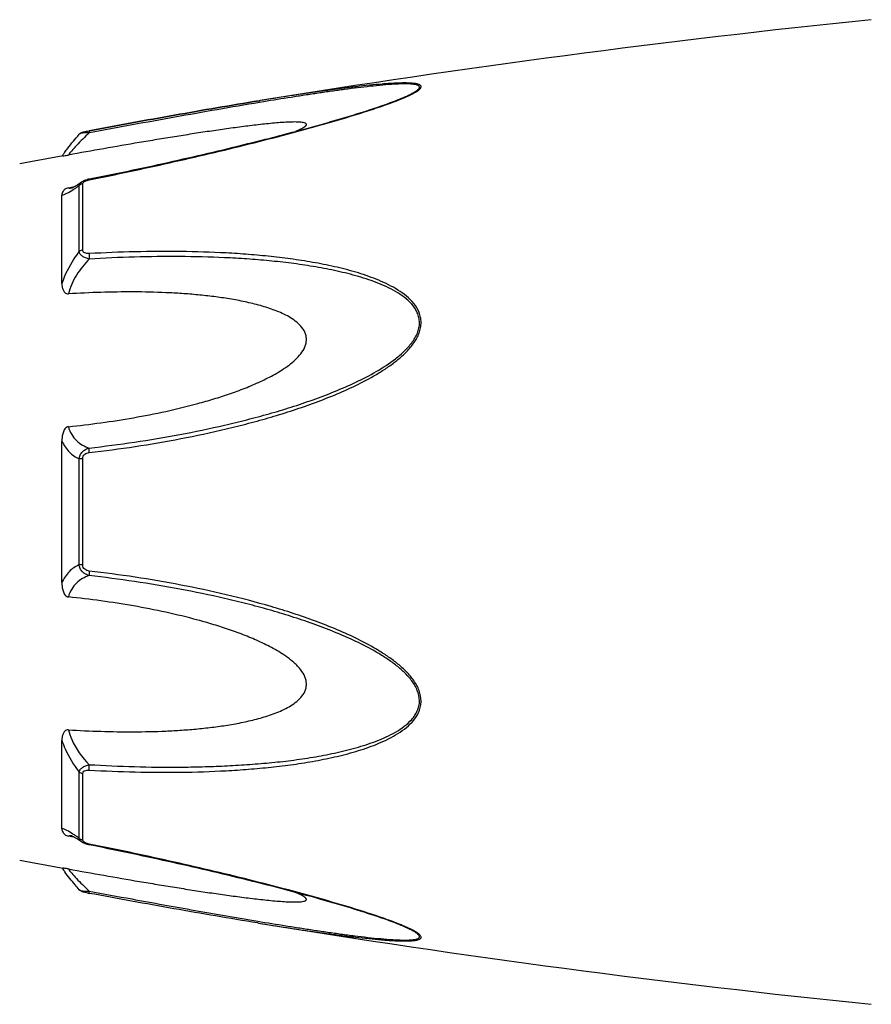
# Model space of a CAD drawing. Header units: millimetres. Extents: x 60394 to 199354, y 20895 to 166073.
# Tile 422 of 565: x 170962 to 171003, y 24433 to 24479. Entities that reach past the tile are written whole.
import ezdxf

# ---------------------------------------------------------------- set-up
doc = ezdxf.new("R2010")
doc.units = ezdxf.units.MM

msp = doc.modelspace()

# ---------------------------------------------------------------- linework, layer by layer
at = {"color": 0, "linetype": 'Continuous'}
for p, q in [((170973.774, 24475.516), (170973.745, 24475.511)), ((170973.745, 24475.511), (170973.774, 24475.516)), ((170973.969, 24475.465), (170973.758, 24475.43)), ((170973.793, 24475.519), (170973.774, 24475.516)), ((170980.503, 24475.629), (170980.506, 24475.63)), ((170965.212, 24473.922), (170965.212, 24473.922)), ((170965.671, 24474.09), (170965.688, 24474.093)), ((170965.708, 24473.992), (170965.69, 24473.989)), ((170965.205, 24468.363), (170965.205, 24471.486)), ((170965.324, 24471.662), (170965.332, 24471.667)), ((170965.332, 24471.667), (170965.332, 24471.668)), ((170965.384, 24468.434), (170965.384, 24471.576)), ((170965.683, 24471.802), (170965.859, 24471.837)), ((170964.39, 24466.852), (170964.39, 24471.036)), ((170964.698, 24471.386), (170964.847, 24471.414)), ((170964.847, 24471.414), (170964.977, 24471.439)), ((170964.858, 24471.379), (170964.859, 24471.379)), ((170964.39, 24452.664), (170964.39, 24459.376)), ((170965.205, 24453.515), (170965.205, 24458.527)), ((170965.384, 24453.501), (170965.384, 24458.541)), ((170964.39, 24440.996), (170964.39, 24445.184)), ((170965.205, 24440.547), (170965.205, 24443.674)), ((170965.384, 24440.457), (170965.384, 24443.603)), ((170964.86, 24440.653), (170964.859, 24440.653)), ((170964.853, 24440.616), (170964.698, 24440.645)), ((170964.979, 24440.592), (170964.853, 24440.616)), ((170965.332, 24440.365), (170965.324, 24440.371)), ((170965.333, 24440.365), (170965.332, 24440.365)), ((170965.875, 24440.192), (170965.683, 24440.23)), ((170973.717, 24436.517), (170973.669, 24436.524)), ((170980.482, 24436.41), (170980.48, 24436.41))]:
    msp.add_line(p, q, dxfattribs=at)
for centre, radius, start, end in [((171053.864, 23981.972), 500, 95.86353, 99.2151), ((170977.045, 24484.01), 9.088, 292.5987, 293.6391), ((170976.07, 24486.362), 11.634, 291.7214, 292.5819), ((171053.864, 23981.972), 499, 100.32224, 100.56288), ((170971.597, 24467.827), 8.803, 144.3884, 144.9605), ((170972.652, 24467.072), 10.1, 143.5801, 144.3916), ((170965.96, 24470.407), 1.423, 101.209, 104.7713), ((170964.751, 24471.932), 0.564, 280.0673, 280.9293), ((170961.604, 24476.451), 6.132, 302.8759, 303.8307), ((170961.351, 24435.177), 6.609, 55.991, 57.3511), ((170959.558, 24432.532), 9.805, 54.8309, 55.9509), ((170965.469, 24440.457), 0.085, 180.0437, 189.0843), ((170965.981, 24441.728), 1.527, 257.9795, 258.733), ((171053.864, 24930.051), 499, 259.43712, 259.67709), ((170971.283, 24443.967), 8.414, 214.9878, 215.2793), ((170972.564, 24444.88), 9.986, 215.3091, 216.3792), ((170967.163, 24445.923), 8.129, 259.0591, 259.5501), ((171053.864, 24930.051), 500, 260.77609, 264.13647), ((170976.009, 24425.526), 11.789, 67.6569, 68.2206), ((170976.97, 24427.847), 9.277, 66.4168, 67.6933)]:
    msp.add_arc(centre, radius, start, end, dxfattribs=at)
for points, knots in [([(170980.689, 24475.685), (170980.767, 24475.719), (170980.914, 24475.786), (170981.115, 24475.89), (170981.258, 24475.977), (170981.347, 24476.047), (170981.402, 24476.101), (170981.44, 24476.165), (170981.42, 24476.223), (170981.387, 24476.255), (170981.338, 24476.281), (170981.275, 24476.302), (170981.199, 24476.32), (170981.076, 24476.339), (170980.9, 24476.352), (170980.669, 24476.357), (170980.416, 24476.353), (170980.147, 24476.342), (170979.867, 24476.325), (170979.476, 24476.295), (170978.973, 24476.248), (170978.356, 24476.18), (170977.726, 24476.102), (170977.085, 24476.017), (170976.436, 24475.926), (170975.781, 24475.83), (170974.899, 24475.696), (170974.236, 24475.591), (170973.793, 24475.519)], [0, 0, 0, 0, 0.02948, 0.055907, 0.078214, 0.087353, 0.094931, 0.105555, 0.109954, 0.115017, 0.121315, 0.129009, 0.138057, 0.148338, 0.172058, 0.199047, 0.228459, 0.259634, 0.292171, 0.325754, 0.395293, 0.467136, 0.540634, 0.615369, 0.691049, 0.767475, 0.844512, 1, 1, 1, 1]), ([(170980.506, 24475.63), (170980.587, 24475.664), (170980.741, 24475.731), (170980.956, 24475.834), (170981.114, 24475.921), (170981.219, 24475.991), (170981.279, 24476.038), (170981.323, 24476.084), (170981.35, 24476.127), (170981.356, 24476.171), (170981.334, 24476.208), (170981.295, 24476.236), (170981.241, 24476.259), (170981.173, 24476.278), (170981.058, 24476.298), (170980.89, 24476.311), (170980.668, 24476.315), (170980.422, 24476.31), (170980.066, 24476.292), (170979.597, 24476.256), (170979.015, 24476.197), (170978.413, 24476.127), (170977.798, 24476.048), (170977.174, 24475.962), (170976.542, 24475.87), (170975.904, 24475.774), (170975.046, 24475.64), (170974.4, 24475.536), (170973.969, 24475.465)], [0, 0, 0, 0, 0.03089, 0.059177, 0.083881, 0.094457, 0.103528, 0.11093, 0.116684, 0.121223, 0.125685, 0.131127, 0.137993, 0.146338, 0.156051, 0.17896, 0.205464, 0.234539, 0.265468, 0.331155, 0.400252, 0.471609, 0.544574, 0.618731, 0.693793, 0.769568, 0.845928, 1, 1, 1, 1]), ([(170965.688, 24474.093), (170967.036, 24474.342), (170969.719, 24474.831), (170972.407, 24475.294), (170973.745, 24475.511)], [0, 0, 0, 0, 0.502936, 1, 1, 1, 1]), ([(170965.689, 24471.765), (170966.963, 24472.019), (170968.867, 24472.421), (170971.393, 24473.003), (170973.274, 24473.459), (170974.829, 24473.856), (170976.059, 24474.189), (170977.263, 24474.527), (170978.442, 24474.878), (170979.575, 24475.253), (170980.116, 24475.45), (170980.376, 24475.554)], [0, 0, 0, 0, 0.256646, 0.384673, 0.512244, 0.638988, 0.701822, 0.764153, 0.886175, 0.944757, 1, 1, 1, 1]), ([(170973.745, 24475.511), (170972.408, 24475.294), (170969.72, 24474.831), (170967.038, 24474.342), (170965.689, 24474.093)], [0, 0, 0, 0, 0.496975, 1, 1, 1, 1]), ([(170973.758, 24475.43), (170972.422, 24475.207), (170969.737, 24474.736), (170967.055, 24474.243), (170965.708, 24473.992)], [0, 0, 0, 0, 0.497132, 1, 1, 1, 1]), ([(170965.859, 24471.837), (170967.133, 24472.092), (170969.038, 24472.494), (170971.565, 24473.077), (170973.135, 24473.457), (170974.383, 24473.771), (170975.311, 24474.014), (170976.23, 24474.263), (170977.139, 24474.518), (170978.032, 24474.781), (170978.9, 24475.051), (170979.725, 24475.328), (170980.255, 24475.525), (170980.506, 24475.63)], [0, 0, 0, 0, 0.25737, 0.385747, 0.513657, 0.577329, 0.64069, 0.703648, 0.766063, 0.827658, 0.887975, 0.946116, 1, 1, 1, 1]), ([(170975.489, 24474.063), (170975.538, 24474.084), (170975.631, 24474.125), (170975.76, 24474.187), (170975.866, 24474.249), (170975.937, 24474.3), (170975.974, 24474.341), (170975.988, 24474.368), (170975.991, 24474.395), (170975.98, 24474.419), (170975.957, 24474.438), (170975.911, 24474.461), (170975.832, 24474.481), (170975.718, 24474.496), (170975.53, 24474.507), (170975.266, 24474.504), (170974.926, 24474.488), (170974.564, 24474.461), (170974.188, 24474.426), (170973.802, 24474.385), (170973.41, 24474.339), (170973.012, 24474.289), (170972.611, 24474.236), (170972.069, 24474.162), (170971.387, 24474.063), (170970.563, 24473.937), (170969.733, 24473.806), (170968.9, 24473.67), (170967.782, 24473.483), (170966.381, 24473.24), (170965.259, 24473.04), (170964.698, 24472.939)], [0, 0, 0, 0, 0.013224, 0.025246, 0.035584, 0.043707, 0.046793, 0.049242, 0.051265, 0.053246, 0.055591, 0.058505, 0.066098, 0.075763, 0.087038, 0.112872, 0.141444, 0.171707, 0.203125, 0.235343, 0.268137, 0.301392, 0.33501, 0.368911, 0.437385, 0.506544, 0.576211, 0.646269, 0.71663, 0.85801, 1, 1, 1, 1]), ([(170964.525, 24473.068), (170964.573, 24473.133), (170964.793, 24473.425), (170965.025, 24473.707), (170965.211, 24473.921)], [0, 0, 0, 0, 0.221481, 1, 1, 1, 1]), ([(170965.69, 24473.989), (170965.481, 24473.797), (170965.197, 24473.517), (170964.874, 24473.159), (170964.748, 24473.006), (170964.698, 24472.939)], [0, 0, 0, 0, 0.588807, 0.825815, 1, 1, 1, 1]), ([(170965.211, 24473.921), (170965.24, 24473.955), (170965.307, 24474.003), (170965.422, 24474.039), (170965.541, 24474.065), (170965.626, 24474.082), (170965.671, 24474.09)], [0, 0, 0, 0, 0.265729, 0.479644, 0.722816, 1, 1, 1, 1]), ([(170965.69, 24473.989), (170965.634, 24473.991), (170965.53, 24473.991), (170965.39, 24473.982), (170965.292, 24473.964), (170965.237, 24473.942), (170965.218, 24473.929), (170965.211, 24473.921)], [0, 0, 0, 0, 0.33971, 0.636245, 0.862204, 0.94183, 1, 1, 1, 1]), ([(170965.688, 24474.093), (170965.685, 24474.093), (170965.683, 24474.08), (170965.683, 24474.062), (170965.685, 24474.028), (170965.688, 24474.003), (170965.69, 24473.989)], [0, 0, 0, 0, 0.078563, 0.274425, 0.586251, 1, 1, 1, 1]), ([(170964.451, 24472.896), (170964.463, 24472.898), (170964.545, 24472.913), (170964.628, 24472.926), (170964.698, 24472.939)], [0, 0, 0, 0, 0.14802, 1, 1, 1, 1]), ([(170964.991, 24471.447), (170965.015, 24471.461), (170965.129, 24471.529), (170965.238, 24471.603), (170965.324, 24471.662)], [0, 0, 0, 0, 0.212027, 1, 1, 1, 1]), ([(170965.018, 24471.357), (170965.033, 24471.367), (170965.096, 24471.41), (170965.158, 24471.453), (170965.205, 24471.486)], [0, 0, 0, 0, 0.242177, 1, 1, 1, 1]), ([(170965.205, 24471.486), (170965.211, 24471.521), (170965.242, 24471.592), (170965.299, 24471.644), (170965.332, 24471.667)], [0, 0, 0, 0, 0.468978, 1, 1, 1, 1]), ([(170965.384, 24471.576), (170965.366, 24471.573), (170965.301, 24471.558), (170965.24, 24471.522), (170965.205, 24471.486)], [0, 0, 0, 0, 0.258764, 1, 1, 1, 1]), ([(170965.332, 24471.668), (170965.343, 24471.675), (170965.387, 24471.704), (170965.435, 24471.727), (170965.472, 24471.742)], [0, 0, 0, 0, 0.247211, 1, 1, 1, 1]), ([(170965.384, 24471.576), (170965.384, 24471.581), (170965.386, 24471.606), (170965.399, 24471.629), (170965.412, 24471.643)], [0, 0, 0, 0, 0.225175, 1, 1, 1, 1]), ([(170965.412, 24471.643), (170965.416, 24471.648), (170965.436, 24471.669), (170965.461, 24471.685), (170965.48, 24471.695)], [0, 0, 0, 0, 0.225244, 1, 1, 1, 1]), ([(170965.48, 24471.695), (170965.485, 24471.698), (170965.508, 24471.71), (170965.531, 24471.72), (170965.549, 24471.726)], [0, 0, 0, 0, 0.241505, 1, 1, 1, 1]), ([(170965.549, 24471.726), (170965.56, 24471.731), (170965.606, 24471.746), (170965.653, 24471.758), (170965.689, 24471.765)], [0, 0, 0, 0, 0.246414, 1, 1, 1, 1]), ([(170965.689, 24471.765), (170965.688, 24471.77), (170965.687, 24471.779), (170965.684, 24471.792), (170965.684, 24471.798), (170965.683, 24471.802), (170965.683, 24471.802)], [0, 0, 0, 0, 0.428218, 0.741394, 0.932956, 1, 1, 1, 1]), ([(170964.698, 24471.386), (170964.666, 24471.38), (170964.607, 24471.362), (170964.519, 24471.309), (170964.446, 24471.232), (170964.399, 24471.133), (170964.39, 24471.067), (170964.39, 24471.036)], [0, 0, 0, 0, 0.19482, 0.35748, 0.608365, 0.813655, 1, 1, 1, 1]), ([(170964.39, 24471.036), (170964.428, 24471.043), (170964.51, 24471.068), (170964.694, 24471.151), (170964.834, 24471.237), (170964.932, 24471.301)], [0, 0, 0, 0, 0.189472, 0.420855, 1, 1, 1, 1]), ([(170964.698, 24471.386), (170964.708, 24471.381), (170964.757, 24471.365), (170964.81, 24471.37), (170964.85, 24471.377)], [0, 0, 0, 0, 0.213215, 1, 1, 1, 1]), ([(170964.854, 24471.378), (170964.851, 24471.377), (170964.849, 24471.376), (170964.845, 24471.376), (170964.852, 24471.378), (170964.857, 24471.38), (170964.876, 24471.388), (170964.897, 24471.398), (170964.925, 24471.411), (170964.956, 24471.428), (170964.979, 24471.44), (170964.991, 24471.447)], [0, 0, 0, 0, 0.050729, 0.053439, 0.064665, 0.125059, 0.230112, 0.374221, 0.553235, 0.763061, 1, 1, 1, 1]), ([(170965.205, 24468.363), (170965.12, 24468.25), (170964.79, 24467.781), (170964.531, 24467.26), (170964.39, 24466.852)], [0, 0, 0, 0, 0.246978, 1, 1, 1, 1]), ([(170965.384, 24468.434), (170965.366, 24468.432), (170965.303, 24468.42), (170965.242, 24468.393), (170965.205, 24468.363)], [0, 0, 0, 0, 0.266982, 1, 1, 1, 1]), ([(170965.69, 24468.008), (170965.63, 24468.021), (170965.516, 24468.055), (170965.365, 24468.132), (170965.252, 24468.233), (170965.212, 24468.321), (170965.205, 24468.363)], [0, 0, 0, 0, 0.291894, 0.562609, 0.798475, 1, 1, 1, 1]), ([(170965.689, 24468.265), (170965.652, 24468.263), (170965.579, 24468.264), (170965.478, 24468.287), (170965.4, 24468.346), (170965.384, 24468.407), (170965.384, 24468.434)], [0, 0, 0, 0, 0.287056, 0.554503, 0.787456, 1, 1, 1, 1]), ([(170965.689, 24468.265), (170965.685, 24468.225), (170965.682, 24468.139), (170965.686, 24468.053), (170965.69, 24468.008)], [0, 0, 0, 0, 0.467767, 1, 1, 1, 1]), ([(170965.69, 24458.829), (170966.416, 24458.913), (170967.866, 24459.105), (170970.032, 24459.474), (170971.825, 24459.861), (170973.251, 24460.215), (170974.316, 24460.507), (170975.372, 24460.834), (170976.417, 24461.198), (170977.449, 24461.603), (170978.459, 24462.062), (170979.272, 24462.502), (170979.893, 24462.904), (170980.335, 24463.234), (170980.744, 24463.601), (170981.095, 24464.015), (170981.316, 24464.405), (170981.414, 24464.739), (170981.439, 24464.993), (170981.413, 24465.242), (170981.317, 24465.557), (170981.099, 24465.91), (170980.743, 24466.257), (170980.334, 24466.546), (170979.891, 24466.791), (170979.269, 24467.074), (170978.453, 24467.359), (170977.444, 24467.625), (170976.413, 24467.835), (170975.368, 24468.001), (170974.312, 24468.13), (170973.248, 24468.228), (170971.82, 24468.322), (170970.023, 24468.375), (170967.858, 24468.363), (170966.413, 24468.305), (170965.689, 24468.265)], [0, 0, 0, 0, 0.063635, 0.127396, 0.191296, 0.223303, 0.255348, 0.287434, 0.319562, 0.351727, 0.383919, 0.416107, 0.432182, 0.448215, 0.464156, 0.479907, 0.495291, 0.502793, 0.510127, 0.517331, 0.52445, 0.538608, 0.552922, 0.567437, 0.582127, 0.596956, 0.626929, 0.657232, 0.687777, 0.718508, 0.74939, 0.780398, 0.811517, 0.874045, 0.936883, 1, 1, 1, 1]), ([(170965.69, 24468.008), (170965.46, 24467.779), (170965.051, 24467.268), (170964.78, 24466.667), (170964.698, 24466.353)], [0, 0, 0, 0, 0.500208, 1, 1, 1, 1]), ([(170965.691, 24459.046), (170966.409, 24459.127), (170967.843, 24459.314), (170969.985, 24459.67), (170971.759, 24460.043), (170973.17, 24460.385), (170974.224, 24460.666), (170975.271, 24460.979), (170976.307, 24461.329), (170977.332, 24461.716), (170978.337, 24462.154), (170979.311, 24462.659), (170980.079, 24463.156), (170980.634, 24463.624), (170980.938, 24463.959), (170981.138, 24464.254), (170981.257, 24464.488), (170981.335, 24464.733), (170981.362, 24464.984), (170981.333, 24465.23), (170981.23, 24465.538), (170981, 24465.879), (170980.633, 24466.206), (170980.217, 24466.476), (170979.77, 24466.703), (170979.303, 24466.899), (170978.822, 24467.069), (170978.166, 24467.267), (170977.327, 24467.471), (170976.303, 24467.662), (170975.266, 24467.812), (170974.22, 24467.927), (170973.167, 24468.014), (170971.753, 24468.094), (170969.976, 24468.134), (170967.835, 24468.112), (170966.406, 24468.049), (170965.69, 24468.008)], [0, 0, 0, 0, 0.063589, 0.127295, 0.191136, 0.223111, 0.255121, 0.287171, 0.319267, 0.351401, 0.383569, 0.41575, 0.447866, 0.463844, 0.479652, 0.487454, 0.495134, 0.502662, 0.51, 0.517195, 0.524298, 0.538439, 0.552765, 0.567303, 0.582017, 0.596869, 0.611832, 0.626888, 0.657217, 0.687781, 0.718525, 0.749415, 0.780427, 0.811548, 0.874072, 0.936899, 1, 1, 1, 1]), ([(170964.39, 24466.852), (170964.39, 24466.801), (170964.398, 24466.697), (170964.434, 24466.572), (170964.482, 24466.479), (170964.532, 24466.414), (170964.604, 24466.361), (170964.666, 24466.351), (170964.698, 24466.353)], [0, 0, 0, 0, 0.238003, 0.476366, 0.597445, 0.721615, 0.853559, 1, 1, 1, 1]), ([(170964.698, 24460.058), (170965.214, 24460.11), (170966.246, 24460.234), (170967.787, 24460.474), (170969.322, 24460.773), (170970.591, 24461.08), (170971.596, 24461.369), (170972.344, 24461.61), (170973.083, 24461.88), (170973.808, 24462.187), (170974.395, 24462.482), (170974.845, 24462.752), (170975.168, 24462.975), (170975.468, 24463.224), (170975.732, 24463.506), (170975.9, 24463.779), (170975.977, 24464.015), (170975.996, 24464.195), (170975.977, 24464.372), (170975.901, 24464.594), (170975.733, 24464.839), (170975.468, 24465.074), (170975.167, 24465.268), (170974.844, 24465.432), (170974.393, 24465.621), (170973.805, 24465.809), (170973.08, 24465.985), (170972.342, 24466.122), (170971.594, 24466.229), (170970.84, 24466.312), (170970.081, 24466.373), (170969.062, 24466.429), (170967.782, 24466.457), (170966.241, 24466.435), (170965.212, 24466.386), (170964.698, 24466.353)], [0, 0, 0, 0, 0.063495, 0.12712, 0.190878, 0.25478, 0.286791, 0.31884, 0.350926, 0.383041, 0.415158, 0.431203, 0.447213, 0.463143, 0.478902, 0.4943, 0.5018, 0.509129, 0.516317, 0.523425, 0.537606, 0.551987, 0.566584, 0.581352, 0.596258, 0.626376, 0.656797, 0.687441, 0.718253, 0.749203, 0.780268, 0.811433, 0.874017, 0.936884, 1, 1, 1, 1]), ([(170964.698, 24460.058), (170964.664, 24460.054), (170964.599, 24460.028), (170964.53, 24459.952), (170964.481, 24459.863), (170964.433, 24459.739), (170964.398, 24459.576), (170964.39, 24459.443), (170964.39, 24459.377)], [0, 0, 0, 0, 0.125535, 0.252013, 0.377694, 0.502869, 0.751849, 1, 1, 1, 1]), ([(170964.698, 24460.058), (170964.735, 24459.929), (170964.835, 24459.688), (170965.07, 24459.389), (170965.361, 24459.174), (170965.579, 24459.082), (170965.691, 24459.046)], [0, 0, 0, 0, 0.272929, 0.523074, 0.761734, 1, 1, 1, 1]), ([(170964.39, 24459.376), (170964.477, 24459.187), (170964.701, 24458.846), (170965.034, 24458.61), (170965.205, 24458.527)], [0, 0, 0, 0, 0.522223, 1, 1, 1, 1]), ([(170965.205, 24458.527), (170965.212, 24458.589), (170965.245, 24458.714), (170965.355, 24458.872), (170965.51, 24458.987), (170965.63, 24459.031), (170965.691, 24459.046)], [0, 0, 0, 0, 0.250125, 0.500215, 0.750197, 1, 1, 1, 1]), ([(170965.69, 24458.829), (170965.686, 24458.871), (170965.683, 24458.943), (170965.685, 24459.016), (170965.691, 24459.046)], [0, 0, 0, 0, 0.583261, 1, 1, 1, 1]), ([(170965.384, 24458.541), (170965.367, 24458.541), (170965.307, 24458.539), (170965.247, 24458.534), (170965.205, 24458.527)], [0, 0, 0, 0, 0.284006, 1, 1, 1, 1]), ([(170965.384, 24458.541), (170965.384, 24458.58), (170965.398, 24458.658), (170965.471, 24458.753), (170965.576, 24458.809), (170965.652, 24458.824), (170965.69, 24458.829)], [0, 0, 0, 0, 0.249368, 0.500015, 0.750587, 1, 1, 1, 1]), ([(170965.205, 24453.515), (170965.034, 24453.431), (170964.701, 24453.195), (170964.477, 24452.853), (170964.39, 24452.664)], [0, 0, 0, 0, 0.477899, 1, 1, 1, 1]), ([(170965.69, 24452.996), (170965.629, 24453.011), (170965.509, 24453.056), (170965.355, 24453.17), (170965.245, 24453.328), (170965.212, 24453.453), (170965.205, 24453.515)], [0, 0, 0, 0, 0.249817, 0.499798, 0.74986, 1, 1, 1, 1]), ([(170965.384, 24453.501), (170965.367, 24453.501), (170965.307, 24453.503), (170965.247, 24453.508), (170965.205, 24453.515)], [0, 0, 0, 0, 0.284019, 1, 1, 1, 1]), ([(170965.689, 24453.213), (170965.651, 24453.218), (170965.575, 24453.234), (170965.471, 24453.289), (170965.398, 24453.384), (170965.384, 24453.462), (170965.384, 24453.501)], [0, 0, 0, 0, 0.249451, 0.500018, 0.750583, 1, 1, 1, 1]), ([(170965.69, 24452.996), (170965.578, 24452.96), (170965.36, 24452.867), (170965.07, 24452.652), (170964.835, 24452.353), (170964.735, 24452.112), (170964.698, 24451.983)], [0, 0, 0, 0, 0.238394, 0.476974, 0.727116, 1, 1, 1, 1]), ([(170965.689, 24453.213), (170965.686, 24453.171), (170965.682, 24453.099), (170965.684, 24453.026), (170965.69, 24452.996)], [0, 0, 0, 0, 0.582827, 1, 1, 1, 1]), ([(170965.69, 24443.772), (170966.414, 24443.732), (170967.859, 24443.673), (170970.024, 24443.658), (170971.82, 24443.718), (170973.249, 24443.811), (170974.313, 24443.907), (170975.369, 24444.037), (170976.414, 24444.204), (170977.445, 24444.414), (170978.454, 24444.681), (170979.269, 24444.967), (170979.891, 24445.25), (170980.334, 24445.495), (170980.743, 24445.784), (170981.039, 24446.076), (170981.229, 24446.344), (170981.343, 24446.562), (170981.415, 24446.799), (170981.447, 24447.134), (170981.356, 24447.564), (170981.097, 24448.028), (170980.744, 24448.442), (170980.336, 24448.809), (170979.893, 24449.139), (170979.272, 24449.54), (170978.459, 24449.98), (170977.449, 24450.439), (170976.417, 24450.844), (170975.371, 24451.207), (170973.964, 24451.641), (170972.185, 24452.108), (170970.031, 24452.562), (170967.865, 24452.935), (170966.415, 24453.129), (170965.689, 24453.213)], [0, 0, 0, 0, 0.063127, 0.125969, 0.188473, 0.219596, 0.250616, 0.281496, 0.312222, 0.342767, 0.373071, 0.403045, 0.417875, 0.432563, 0.447076, 0.461383, 0.468491, 0.475585, 0.482706, 0.489913, 0.504703, 0.520085, 0.535843, 0.551789, 0.567824, 0.583902, 0.616092, 0.648285, 0.680449, 0.712576, 0.744661, 0.808707, 0.872603, 0.936364, 1, 1, 1, 1]), ([(170965.691, 24444.03), (170966.407, 24443.989), (170967.836, 24443.926), (170969.622, 24443.905), (170971.046, 24443.929), (170972.109, 24443.969), (170973.168, 24444.03), (170974.221, 24444.113), (170975.268, 24444.228), (170976.304, 24444.381), (170977.327, 24444.572), (170978.331, 24444.816), (170979.146, 24445.078), (170979.77, 24445.34), (170980.217, 24445.568), (170980.633, 24445.837), (170980.939, 24446.112), (170981.138, 24446.369), (170981.258, 24446.58), (170981.336, 24446.812), (170981.371, 24447.144), (170981.271, 24447.569), (170980.998, 24448.022), (170980.634, 24448.419), (170980.218, 24448.771), (170979.772, 24449.086), (170979.149, 24449.469), (170978.336, 24449.89), (170977.331, 24450.328), (170976.307, 24450.716), (170975.27, 24451.063), (170974.223, 24451.376), (170973.17, 24451.66), (170971.759, 24452.002), (170969.983, 24452.366), (170967.842, 24452.727), (170966.408, 24452.915), (170965.69, 24452.996)], [0, 0, 0, 0, 0.063114, 0.125949, 0.157245, 0.188456, 0.219582, 0.250607, 0.281495, 0.312234, 0.342798, 0.373129, 0.40314, 0.417992, 0.432705, 0.447241, 0.461558, 0.468661, 0.475744, 0.482848, 0.490045, 0.504858, 0.520307, 0.536124, 0.552106, 0.56816, 0.584244, 0.616427, 0.648598, 0.680734, 0.712828, 0.744881, 0.776894, 0.808867, 0.872702, 0.936412, 1, 1, 1, 1]), ([(170964.39, 24452.664), (170964.39, 24452.598), (170964.398, 24452.465), (170964.434, 24452.302), (170964.481, 24452.177), (170964.53, 24452.089), (170964.599, 24452.013), (170964.664, 24451.986), (170964.698, 24451.983)], [0, 0, 0, 0, 0.248169, 0.497163, 0.622341, 0.748019, 0.874484, 1, 1, 1, 1]), ([(170964.698, 24445.684), (170965.212, 24445.652), (170966.241, 24445.603), (170967.782, 24445.581), (170969.062, 24445.609), (170970.081, 24445.666), (170970.84, 24445.727), (170971.594, 24445.81), (170972.342, 24445.917), (170973.08, 24446.055), (170973.805, 24446.231), (170974.393, 24446.419), (170974.844, 24446.608), (170975.167, 24446.773), (170975.468, 24446.967), (170975.733, 24447.202), (170975.902, 24447.447), (170975.977, 24447.669), (170975.996, 24447.846), (170975.976, 24448.026), (170975.9, 24448.263), (170975.766, 24448.48), (170975.602, 24448.674), (170975.419, 24448.858), (170975.168, 24449.066), (170974.845, 24449.29), (170974.395, 24449.56), (170973.808, 24449.855), (170973.083, 24450.162), (170972.344, 24450.432), (170971.596, 24450.673), (170970.591, 24450.961), (170969.322, 24451.268), (170967.787, 24451.567), (170966.246, 24451.807), (170965.214, 24451.931), (170964.698, 24451.983)], [0, 0, 0, 0, 0.063112, 0.125975, 0.188555, 0.219719, 0.250782, 0.281729, 0.312543, 0.343186, 0.373609, 0.403727, 0.418634, 0.433407, 0.448005, 0.462391, 0.476578, 0.483689, 0.490881, 0.498215, 0.505719, 0.521118, 0.528977, 0.536891, 0.552822, 0.568831, 0.584876, 0.616992, 0.649103, 0.681187, 0.713234, 0.745242, 0.809138, 0.87289, 0.93651, 1, 1, 1, 1]), ([(170964.698, 24445.684), (170964.666, 24445.686), (170964.604, 24445.677), (170964.532, 24445.624), (170964.482, 24445.559), (170964.434, 24445.465), (170964.398, 24445.34), (170964.39, 24445.236), (170964.39, 24445.185)], [0, 0, 0, 0, 0.146355, 0.278259, 0.402425, 0.523518, 0.761934, 1, 1, 1, 1]), ([(170964.698, 24445.684), (170964.738, 24445.529), (170964.955, 24444.917), (170965.345, 24444.373), (170965.691, 24444.03)], [0, 0, 0, 0, 0.247925, 1, 1, 1, 1]), ([(170964.39, 24445.184), (170964.437, 24445.048), (170964.649, 24444.515), (170964.945, 24444.016), (170965.205, 24443.674)], [0, 0, 0, 0, 0.251574, 1, 1, 1, 1]), ([(170965.205, 24443.674), (170965.212, 24443.716), (170965.252, 24443.804), (170965.365, 24443.905), (170965.516, 24443.983), (170965.631, 24444.017), (170965.691, 24444.03)], [0, 0, 0, 0, 0.201639, 0.43756, 0.708236, 1, 1, 1, 1]), ([(170965.69, 24443.772), (170965.685, 24443.812), (170965.683, 24443.899), (170965.687, 24443.985), (170965.691, 24444.03)], [0, 0, 0, 0, 0.467922, 1, 1, 1, 1]), ([(170965.384, 24443.603), (170965.366, 24443.605), (170965.303, 24443.617), (170965.242, 24443.644), (170965.205, 24443.674)], [0, 0, 0, 0, 0.267018, 1, 1, 1, 1]), ([(170965.384, 24443.603), (170965.384, 24443.631), (170965.4, 24443.691), (170965.478, 24443.75), (170965.58, 24443.773), (170965.653, 24443.774), (170965.69, 24443.772)], [0, 0, 0, 0, 0.212614, 0.445637, 0.713059, 1, 1, 1, 1]), ([(170964.916, 24440.742), (170964.821, 24440.803), (170964.685, 24440.885), (170964.506, 24440.965), (170964.427, 24440.989), (170964.39, 24440.996)], [0, 0, 0, 0, 0.577794, 0.80943, 1, 1, 1, 1]), ([(170964.39, 24440.996), (170964.39, 24440.964), (170964.4, 24440.898), (170964.446, 24440.799), (170964.519, 24440.722), (170964.607, 24440.669), (170964.666, 24440.652), (170964.698, 24440.645)], [0, 0, 0, 0, 0.186516, 0.391937, 0.642812, 0.805374, 1, 1, 1, 1]), ([(170964.859, 24440.653), (170964.844, 24440.656), (170964.79, 24440.664), (170964.732, 24440.662), (170964.698, 24440.645)], [0, 0, 0, 0, 0.296315, 1, 1, 1, 1]), ([(170964.995, 24440.583), (170964.966, 24440.599), (170964.92, 24440.624), (170964.872, 24440.646), (170964.854, 24440.653)], [0, 0, 0, 0, 0.632551, 1, 1, 1, 1]), ([(170965.324, 24440.371), (170965.294, 24440.392), (170965.186, 24440.465), (170965.076, 24440.536), (170964.995, 24440.583)], [0, 0, 0, 0, 0.283099, 1, 1, 1, 1]), ([(170965.384, 24440.457), (170965.366, 24440.46), (170965.301, 24440.475), (170965.24, 24440.511), (170965.205, 24440.547)], [0, 0, 0, 0, 0.258792, 1, 1, 1, 1]), ([(170965.332, 24440.365), (170965.299, 24440.388), (170965.242, 24440.44), (170965.211, 24440.512), (170965.205, 24440.547)], [0, 0, 0, 0, 0.53106, 1, 1, 1, 1]), ([(170965.528, 24440.271), (170965.51, 24440.277), (170965.442, 24440.301), (170965.377, 24440.334), (170965.333, 24440.365)], [0, 0, 0, 0, 0.254193, 1, 1, 1, 1]), ([(170965.481, 24440.337), (170965.468, 24440.344), (170965.427, 24440.369), (170965.39, 24440.411), (170965.385, 24440.444)], [0, 0, 0, 0, 0.308636, 1, 1, 1, 1]), ([(170965.55, 24440.306), (170965.544, 24440.308), (170965.521, 24440.317), (170965.498, 24440.328), (170965.481, 24440.337)], [0, 0, 0, 0, 0.257368, 1, 1, 1, 1]), ([(170965.689, 24440.268), (170965.688, 24440.263), (170965.687, 24440.254), (170965.684, 24440.241), (170965.684, 24440.235), (170965.682, 24440.231), (170965.683, 24440.23)], [0, 0, 0, 0, 0.428099, 0.741246, 0.932847, 1, 1, 1, 1]), ([(170980.383, 24436.473), (170980.124, 24436.577), (170979.582, 24436.775), (170978.449, 24437.15), (170976.965, 24437.594), (170975.139, 24438.095), (170972.651, 24438.735), (170969.5, 24439.474), (170966.963, 24440.014), (170965.689, 24440.268)], [0, 0, 0, 0, 0.055213, 0.113792, 0.23581, 0.360995, 0.487722, 0.743348, 1, 1, 1, 1]), ([(170980.482, 24436.41), (170980.231, 24436.514), (170979.7, 24436.711), (170978.876, 24436.987), (170978.01, 24437.257), (170976.816, 24437.608), (170975.292, 24438.026), (170972.812, 24438.664), (170969.673, 24439.4), (170967.145, 24439.938), (170965.875, 24440.192)], [0, 0, 0, 0, 0.054079, 0.112293, 0.172626, 0.23422, 0.359577, 0.486553, 0.742745, 1, 1, 1, 1]), ([(170964.698, 24439.085), (170964.666, 24439.091), (170964.582, 24439.106), (170964.498, 24439.119), (170964.445, 24439.129)], [0, 0, 0, 0, 0.376124, 1, 1, 1, 1]), ([(170965.211, 24438.101), (170965.145, 24438.177), (170964.908, 24438.455), (170964.681, 24438.743), (170964.524, 24438.956)], [0, 0, 0, 0, 0.274505, 1, 1, 1, 1]), ([(170964.698, 24439.085), (170964.748, 24439.018), (170964.874, 24438.864), (170965.097, 24438.616), (170965.376, 24438.331), (170965.581, 24438.135), (170965.691, 24438.034)], [0, 0, 0, 0, 0.174298, 0.411219, 0.692021, 1, 1, 1, 1]), ([(170964.698, 24439.085), (170965.26, 24438.984), (170966.384, 24438.783), (170967.787, 24438.541), (170968.906, 24438.354), (170969.741, 24438.217), (170970.572, 24438.086), (170971.397, 24437.96), (170972.08, 24437.862), (170972.623, 24437.787), (170973.025, 24437.735), (170973.423, 24437.685), (170973.816, 24437.64), (170974.202, 24437.599), (170974.578, 24437.564), (170974.94, 24437.538), (170975.279, 24437.522), (170975.542, 24437.521), (170975.729, 24437.532), (170975.841, 24437.548), (170975.918, 24437.568), (170975.963, 24437.593), (170975.983, 24437.613), (170975.992, 24437.638), (170975.986, 24437.665), (170975.969, 24437.692), (170975.93, 24437.734), (170975.857, 24437.786), (170975.748, 24437.847), (170975.618, 24437.911), (170975.523, 24437.952), (170975.474, 24437.972)], [0, 0, 0, 0, 0.142006, 0.283398, 0.353765, 0.423828, 0.493495, 0.562647, 0.631121, 0.66502, 0.698626, 0.731869, 0.764656, 0.796849, 0.828224, 0.858442, 0.886945, 0.912611, 0.92378, 0.93331, 0.940718, 0.943524, 0.945777, 0.947738, 0.949832, 0.952411, 0.955637, 0.963997, 0.974507, 0.98666, 1, 1, 1, 1]), ([(170965.62, 24437.942), (170965.58, 24437.95), (170965.506, 24437.965), (170965.4, 24437.989), (170965.298, 24438.024), (170965.238, 24438.07), (170965.211, 24438.101)], [0, 0, 0, 0, 0.273626, 0.507992, 0.727544, 1, 1, 1, 1]), ([(170965.211, 24438.101), (170965.217, 24438.094), (170965.236, 24438.081), (170965.292, 24438.059), (170965.39, 24438.041), (170965.531, 24438.031), (170965.635, 24438.032), (170965.691, 24438.034)], [0, 0, 0, 0, 0.057868, 0.137343, 0.363312, 0.660033, 1, 1, 1, 1]), ([(170965.688, 24437.929), (170965.685, 24437.93), (170965.684, 24437.943), (170965.684, 24437.96), (170965.686, 24437.995), (170965.689, 24438.02), (170965.691, 24438.034)], [0, 0, 0, 0, 0.078467, 0.274376, 0.586265, 1, 1, 1, 1]), ([(170973.669, 24436.524), (170972.344, 24436.74), (170969.682, 24437.199), (170967.024, 24437.682), (170965.688, 24437.929)], [0, 0, 0, 0, 0.497068, 1, 1, 1, 1]), ([(170965.691, 24438.034), (170966.361, 24437.91), (170968.032, 24437.601), (170970.695, 24437.119), (170972.69, 24436.775), (170973.683, 24436.609)], [0, 0, 0, 0, 0.251917, 0.627872, 1, 1, 1, 1]), ([(170973.683, 24436.609), (170974.129, 24436.535), (170974.795, 24436.425), (170975.682, 24436.286), (170976.34, 24436.186), (170976.993, 24436.09), (170977.639, 24436), (170978.275, 24435.917), (170978.898, 24435.842), (170979.502, 24435.779), (170979.99, 24435.74), (170980.361, 24435.72), (170980.617, 24435.713), (170980.852, 24435.715), (170981.029, 24435.727), (170981.152, 24435.746), (170981.227, 24435.764), (170981.287, 24435.786), (170981.331, 24435.813), (170981.355, 24435.852), (170981.351, 24435.897), (170981.324, 24435.941), (170981.28, 24435.988), (170981.219, 24436.037), (170981.112, 24436.11), (170980.949, 24436.2), (170980.726, 24436.306), (170980.566, 24436.375), (170980.482, 24436.41)], [0, 0, 0, 0, 0.153439, 0.229445, 0.304902, 0.379707, 0.453642, 0.526452, 0.597735, 0.666841, 0.732698, 0.763801, 0.793118, 0.81995, 0.843381, 0.853458, 0.862207, 0.869459, 0.875128, 0.87961, 0.884095, 0.889726, 0.896977, 0.905865, 0.916254, 0.94079, 0.969089, 1, 1, 1, 1]), ([(170973.717, 24436.517), (170974.164, 24436.444), (170974.833, 24436.338), (170975.723, 24436.202), (170976.384, 24436.106), (170977.038, 24436.014), (170977.685, 24435.928), (170978.322, 24435.85), (170978.944, 24435.781), (170979.452, 24435.733), (170979.847, 24435.703), (170980.13, 24435.685), (170980.401, 24435.674), (170980.657, 24435.669), (170980.891, 24435.674), (170981.069, 24435.688), (170981.194, 24435.707), (170981.272, 24435.724), (170981.337, 24435.746), (170981.387, 24435.772), (170981.422, 24435.804), (170981.434, 24435.846), (170981.422, 24435.891), (170981.391, 24435.936), (170981.344, 24435.983), (170981.255, 24436.054), (170981.112, 24436.142), (170980.909, 24436.247), (170980.76, 24436.314), (170980.681, 24436.349)], [0, 0, 0, 0, 0.155309, 0.232207, 0.308518, 0.38411, 0.45876, 0.532202, 0.604002, 0.673502, 0.707078, 0.73962, 0.77081, 0.800217, 0.827213, 0.851007, 0.8614, 0.870581, 0.878415, 0.8848, 0.889847, 0.894233, 0.899058, 0.905123, 0.912705, 0.92179, 0.943969, 0.970425, 1, 1, 1, 1])]:
    msp.add_open_spline(points, degree=3, knots=knots, dxfattribs=at)
for points in [[(170965.472, 24471.742), (170965.513, 24471.758), (170965.555, 24471.771), (170965.597, 24471.783)], [(170965.663, 24440.235), (170965.618, 24440.244), (170965.572, 24440.256), (170965.528, 24440.271)], [(170965.598, 24440.29), (170965.582, 24440.295), (170965.566, 24440.3), (170965.55, 24440.306)], [(170965.689, 24440.268), (170965.658, 24440.274), (170965.628, 24440.282), (170965.598, 24440.29)]]:
    msp.add_open_spline(points, degree=3, dxfattribs=at)

doc.saveas('drawing.dxf')
